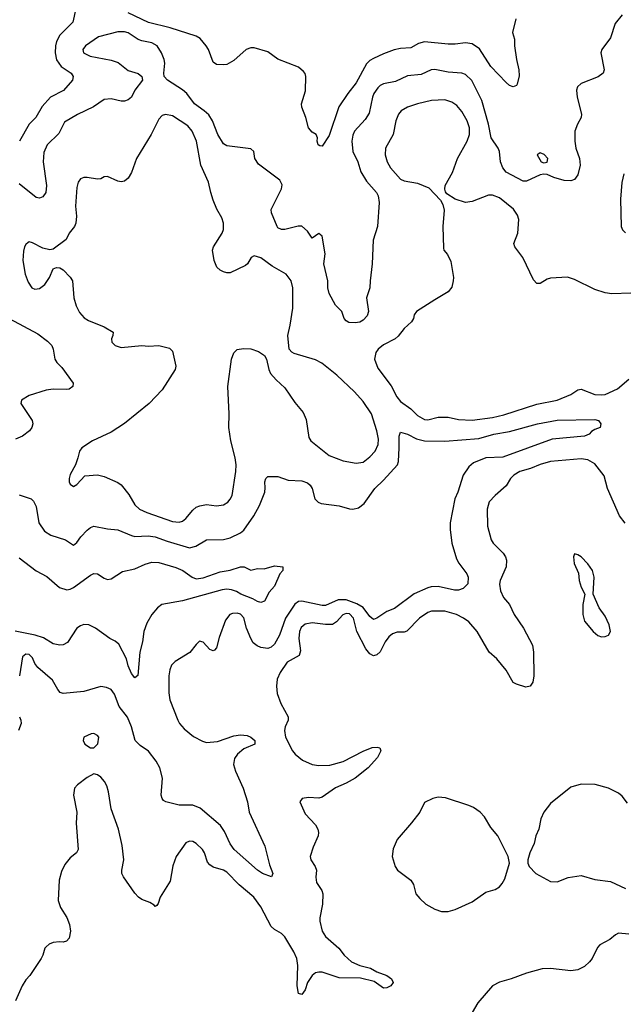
# Model space of a CAD drawing. Header units: inches. Extents: x 2001573 to 2220545, y 644482 to 846830.
# Tile 664 of 755: x 2151334 to 2154877, y 771241 to 777024. Entities that reach past the tile are written whole.
import ezdxf

# ---------------------------------------------------------------- set-up
doc = ezdxf.new("R2010")
doc.units = ezdxf.units.IN
doc.header["$MEASUREMENT"] = 0
doc.layers.add('C1757', color=7, linetype='Continuous')

msp = doc.modelspace()

# ---------------------------------------------------------------- linework, layer by layer
at = {"layer": 'C1757', "color": 5}
for points, elevation in [([(2151664.1, 777090), (2151646, 777010), (2151570, 776933.8), (2151550, 776896.3), (2151544, 776870), (2151542.7, 776830), (2151550, 776788.9), (2151576.9, 776750), (2151636, 776710), (2151647.8, 776690), (2151643.2, 776670), (2151591.6, 776608.4), (2151515.3, 776570), (2151465.2, 776514.8), (2151429.3, 776450), (2151389.5, 776410), (2151332, 776310)], 240), ([(2154870, 777053.6), (2154830, 777002.9), (2154801.8, 776918.2), (2154750.7, 776850), (2154746, 776830), (2154764.2, 776730), (2154758.4, 776710), (2154730, 776688.2), (2154630.3, 776649.7), (2154608.2, 776630), (2154603, 776610), (2154605.5, 776570), (2154632.7, 776470), (2154630.5, 776450), (2154608, 776410), (2154593, 776370), (2154593, 776310), (2154599.3, 776270), (2154620.3, 776210), (2154624.4, 776170), (2154610, 776112.3), (2154590, 776085.2), (2154570, 776077.2), (2154530, 776079.3), (2154470, 776097.6), (2154430, 776115.6), (2154410, 776116.9), (2154390, 776113.3), (2154310, 776076.2), (2154290, 776075.6), (2154190, 776128.5), (2154170, 776153.6), (2154156.5, 776190), (2154149.9, 776249.9), (2154143.5, 776270), (2154100.7, 776330), (2154085.4, 776410), (2154046.2, 776550), (2153987.7, 776667.7), (2153950, 776702.2), (2153930, 776709.8), (2153850, 776716), (2153770, 776732.8), (2153750, 776730.8), (2153690, 776702.2), (2153610, 776694), (2153539.4, 776660.6), (2153470, 776647.4), (2153450, 776637.4), (2153436.6, 776623.4), (2153412.6, 776590), (2153404.1, 776570), (2153385.1, 776474.9), (2153361.4, 776438.6), (2153300.2, 776370), (2153290, 776346.6), (2153284.4, 776310), (2153289.5, 776250), (2153318.1, 776190), (2153337.1, 776130), (2153370, 776076.1), (2153427.8, 776010), (2153438, 775990), (2153444.4, 775950), (2153434, 775810), (2153408.7, 775730), (2153402.6, 775590), (2153390.4, 775490), (2153390.3, 775450), (2153370.4, 775390), (2153381.6, 775310), (2153374.6, 775285.4), (2153350, 775259.3), (2153330, 775247), (2153304.1, 775244.1), (2153266.3, 775246.3), (2153250, 775255.3), (2153239, 775270), (2153224, 775310), (2153187.9, 775347.9), (2153150, 775415.3), (2153142, 775450), (2153142.9, 775490), (2153119.2, 775590), (2153127.2, 775650), (2153110, 775752.7), (2153090, 775769.4), (2153050, 775741.2), (2153022.6, 775782.6), (2152990, 775811.6), (2152968.5, 775811.5), (2152890, 775792), (2152870, 775792), (2152850, 775802.7), (2152845.1, 775810), (2152811.6, 775890), (2152809.6, 775910), (2152871.5, 776030), (2152874.7, 776054.7), (2152861.1, 776081.1), (2152736, 776176), (2152714, 776210), (2152709.2, 776250), (2152690, 776266), (2152550, 776283), (2152530, 776295.1), (2152496.8, 776350), (2152466.2, 776430), (2152444.6, 776464.6), (2152417.1, 776490), (2152359.9, 776530), (2152314.9, 776590), (2152290, 776613.2), (2152202, 776670), (2152182.7, 776690), (2152179.3, 776710), (2152185.1, 776770), (2152182.4, 776790), (2152166.6, 776830), (2152141.3, 776870), (2152110, 776888.5), (2152050, 776900.3), (2152030, 776908.9), (2151970, 776947.8), (2151950, 776953.2), (2151910, 776952.2), (2151797.1, 776922.9), (2151720.4, 776870), (2151704.9, 776850), (2151708.4, 776830), (2151747.3, 776810), (2151870, 776786.2), (2151912.4, 776772.4), (2151970, 776726), (2152030, 776707.7), (2152050.7, 776690), (2152055.5, 776670), (2152010.3, 776610), (2151990, 776569.3), (2151970, 776553.2), (2151950, 776545.2), (2151930, 776545.2), (2151870, 776559.5), (2151830, 776555.6), (2151766.6, 776513.4), (2151672.4, 776467.6), (2151597.6, 776422.4), (2151563.4, 776356.6), (2151496, 776290), (2151475.6, 776244.4), (2151471.2, 776190), (2151492, 776050), (2151487.6, 776010), (2151470, 775984.7), (2151450, 775975.4), (2151430, 775979.8), (2151330, 776059.8)], 260), ([(2154246.4, 777030), (2154227.3, 776950), (2154238.8, 776910), (2154238.8, 776870), (2154250.4, 776789.6), (2154264.4, 776730), (2154266.3, 776693.7), (2154254.7, 776645.3), (2154250, 776637.2), (2154230.6, 776629.4), (2154210, 776638), (2154190, 776656.2), (2154099.2, 776750), (2154034.1, 776854.1), (2153990, 776881.8), (2153950, 776889.1), (2153890, 776881), (2153850, 776880.9), (2153710, 776893.6), (2153674.9, 776885.1), (2153630, 776859.2), (2153570, 776855), (2153533.1, 776846.9), (2153470, 776824.2), (2153410, 776795.8), (2153390, 776785.1), (2153370, 776765.4), (2153310, 776653.3), (2153259.7, 776590), (2153207.7, 776512.3), (2153150, 776344), (2153110, 776282), (2153096, 776284), (2153086.6, 776290), (2153079.3, 776310), (2153081.2, 776330), (2153074, 776350), (2153050, 776364), (2153030, 776388.7), (2153014.2, 776450), (2152990.6, 776510), (2152989.1, 776530), (2153012.6, 776607.4), (2153014.4, 776690), (2153009.2, 776709.2), (2153000.5, 776720.5), (2152970, 776745.1), (2152850, 776792), (2152790, 776835.8), (2152710, 776859.6), (2152690, 776859.6), (2152662.8, 776850), (2152590, 776785.1), (2152550, 776761.6), (2152530, 776758.4), (2152490, 776762), (2152470, 776774), (2152442, 776850), (2152428.2, 776870), (2152393, 776913), (2152370, 776927.3), (2152217.2, 776977.2), (2152090, 777008.8), (2151970, 777064.5)], 240), ([(2154922, 775418), (2154810, 775413.7), (2154770, 775419.1), (2154710, 775439.1), (2154590, 775498), (2154550, 775511.3), (2154450, 775506), (2154430, 775500.5), (2154390, 775475.6), (2154370, 775474.5), (2154350, 775496), (2154288.2, 775628.2), (2154240.9, 775690), (2154235.1, 775710), (2154258.9, 775770), (2154265, 775850), (2154256.9, 775876.9), (2154231.9, 775911.9), (2154150, 775978.6), (2154110, 775992.8), (2154085.7, 775994.3), (2153990, 775955.8), (2153950, 775949.7), (2153889.6, 775969.7), (2153840.9, 776000.9), (2153832.7, 776012.7), (2153829.2, 776029.2), (2153832.3, 776050), (2153873.9, 776126.1), (2153903.1, 776210), (2153960.2, 776310), (2153974.5, 776350), (2153975.2, 776390), (2153961.4, 776430), (2153930, 776486), (2153899.8, 776519.8), (2153870, 776540.7), (2153830, 776553.5), (2153751, 776549), (2153670, 776529.8), (2153610, 776509.8), (2153573.4, 776490), (2153557.3, 776470), (2153542.2, 776430), (2153526, 776350), (2153480.7, 776270), (2153479.7, 776230), (2153490.2, 776190), (2153510, 776154), (2153570, 776088.2), (2153590, 776078.4), (2153670, 776064.7), (2153735.9, 776035.9), (2153804, 775964), (2153818, 775938), (2153825.2, 775905.2), (2153818.4, 775810), (2153822, 775682), (2153824.7, 775670), (2153845.5, 775645.5), (2153864.9, 775604.9), (2153880.3, 775510), (2153879.5, 775490), (2153870, 775453.2), (2153850, 775425.6), (2153770, 775379.6), (2153663.8, 775310), (2153649.2, 775290.8), (2153644.9, 775270), (2153633.8, 775250), (2153590.1, 775209.9), (2153555.4, 775164.6), (2153537.3, 775150), (2153470, 775115.5), (2153437.5, 775090), (2153424, 775070), (2153416.5, 775030), (2153437, 774977), (2153514.2, 774874.2), (2153548.8, 774808.8), (2153570, 774781.1), (2153630, 774738.2), (2153670, 774699.8), (2153710, 774676), (2153730, 774674), (2153790, 774689.3), (2153850, 774690.2), (2153910, 774675.8), (2153990, 774671.6), (2154110, 774688.4), (2154175.6, 774704.4), (2154370, 774766.8), (2154490, 774789.3), (2154570, 774822.7), (2154610, 774850.2), (2154630, 774854.4), (2154710, 774823.8), (2154750, 774820.4), (2154770, 774823.9), (2154843.7, 774856.3), (2154910, 774913.7)], 280), ([(2154880.5, 776119.5), (2154868.7, 776068.7), (2154861.3, 775970), (2154864.6, 775810), (2154872.4, 775790), (2154890, 775772.4)], 280), ([(2151272.2, 775270), (2151440.3, 775180.2), (2151497.1, 775137.1), (2151522.4, 775110), (2151530.5, 775090), (2151539.5, 775030), (2151551.4, 775011.4), (2151581.6, 774981.6), (2151647.2, 774890), (2151646.7, 774870), (2151625.2, 774854.8), (2151608.4, 774851.6), (2151530, 774853.7), (2151490, 774847.6), (2151390, 774817.4), (2151344.4, 774790), (2151341.3, 774770), (2151406.7, 774670), (2151410.4, 774650), (2151404.4, 774630), (2151392.4, 774610), (2151350, 774579.1), (2151310, 774560.3)], 260), ([(2151330, 774233.4), (2151401, 774210), (2151415.8, 774195.8), (2151430, 774164.7), (2151446.5, 774070), (2151479.5, 774019.5), (2151516.4, 773996.4), (2151602, 773970), (2151650, 773938.8), (2151670, 773952.7), (2151693.3, 773986.7), (2151730, 774025.7), (2151750, 774042), (2151770, 774050.3), (2151850, 774034), (2151910, 774028.8), (2151990, 773993.8), (2152010, 773989.1), (2152087.4, 773992.6), (2152130, 773987.5), (2152200.5, 773960.5), (2152330, 773922.7), (2152367.4, 773932.6), (2152430, 773970.2), (2152530, 773971.7), (2152570, 773980.2), (2152629.7, 774010), (2152650, 774026.7), (2152707.8, 774110), (2152741.5, 774170), (2152772.2, 774250), (2152775.4, 774275.4), (2152772, 774310), (2152779.3, 774330), (2152790, 774340.7), (2152850, 774340.5), (2152910, 774319.5), (2152990, 774314.9), (2153024.1, 774304.1), (2153039.1, 774290), (2153050.5, 774270), (2153065.5, 774210), (2153086.8, 774190), (2153103.6, 774183.6), (2153210, 774169.3), (2153270, 774152.1), (2153290, 774150.2), (2153322.2, 774157.7), (2153356.8, 774183.2), (2153419.2, 774270), (2153470, 774319.1), (2153550.9, 774409.1), (2153557, 774430), (2153562.4, 774510), (2153561.8, 774578.2), (2153570, 774601.6), (2153609.7, 774590.3), (2153662.7, 774562.7), (2153710, 774550.1), (2153830, 774549.6), (2154030, 774564.8), (2154117, 774590), (2154210, 774604.8), (2154372.7, 774650), (2154490, 774671.2), (2154710, 774676.4), (2154732, 774670), (2154744.7, 774650), (2154742, 774630), (2154710, 774617.2), (2154690, 774605.2), (2154677.3, 774590), (2154650, 774578.9), (2154459.4, 774560.6), (2154170, 774454.8), (2154069.6, 774450.4), (2153998.4, 774421.6), (2153970, 774398), (2153937.2, 774350), (2153906.5, 774250), (2153889.3, 774210), (2153860.3, 774070), (2153860.9, 774030), (2153871.6, 773950), (2153898.6, 773858.6), (2153911.9, 773831.9), (2153959.3, 773770), (2153966.4, 773750), (2153964.9, 773710), (2153937.3, 773682.7), (2153910, 773673.7), (2153887.3, 773672.7), (2153790, 773694.3), (2153750, 773693.7), (2153730, 773688.2), (2153650, 773651.4), (2153534.7, 773565.3), (2153490, 773549), (2153430, 773508.4), (2153410, 773502.3), (2153390, 773519.2), (2153351.1, 773571.1), (2153313.9, 773593.9), (2153250, 773617.7), (2153203.6, 773616.4), (2153130, 773582.9), (2153110, 773583.5), (2152990, 773609.3), (2152970, 773607.5), (2152948.3, 773591.7), (2152893.9, 773510), (2152858.1, 773410), (2152830, 773356.4), (2152810, 773338.2), (2152790, 773331.6), (2152750, 773337.3), (2152727.5, 773347.5), (2152704.9, 773364.9), (2152690, 773389.6), (2152665.2, 773450), (2152650, 773511.3), (2152630, 773532.8), (2152610, 773538.2), (2152584.1, 773535.9), (2152568, 773530), (2152542.2, 773497.8), (2152504.1, 773395.9), (2152490, 773335.3), (2152478, 773322), (2152470, 773317.2), (2152450, 773326), (2152410, 773369.2), (2152390, 773373.2), (2152370, 773355.3), (2152333.4, 773306.6), (2152245.7, 773254.3), (2152225.9, 773234.1), (2152215.1, 773204.9), (2152209.2, 773170), (2152210.1, 773070), (2152215.5, 773030), (2152262.1, 772910), (2152272.5, 772890), (2152299, 772859), (2152354.1, 772814.1), (2152406.4, 772786.4), (2152430, 772779.8), (2152495.6, 772784.4), (2152590, 772817.8), (2152630, 772824.4), (2152670, 772820.3), (2152690.5, 772810), (2152714, 772790), (2152714.9, 772770), (2152650, 772740.8), (2152612.6, 772710), (2152595.6, 772684.4), (2152588.5, 772650), (2152599.8, 772610), (2152646.6, 772510), (2152671.1, 772430), (2152681.8, 772370), (2152772.8, 772170), (2152800.4, 772060.4), (2152820.7, 772010), (2152812, 771990), (2152759.3, 772010), (2152730, 772028.7), (2152593.5, 772150), (2152570, 772184.7), (2152537.1, 772257.1), (2152511.8, 772291.8), (2152393, 772393), (2152350, 772410.5), (2152269.9, 772409.9), (2152191, 772431), (2152178.8, 772438.8), (2152169.8, 772449.8), (2152164.8, 772470), (2152171.4, 772570), (2152156, 772630), (2152134.5, 772670), (2152090, 772728.7), (2152041.3, 772761.3), (2152010.9, 772790), (2151989.8, 772870), (2151967.1, 772927.1), (2151917.1, 772990), (2151890, 773062), (2151870, 773089.6), (2151842.8, 773102.8), (2151810, 773108.2), (2151710, 773077.8), (2151590, 773067.6), (2151572.3, 773072.3), (2151557.4, 773090), (2151526, 773146), (2151440, 773220), (2151423.5, 773243.5), (2151410, 773277), (2151390, 773295.4), (2151370, 773298), (2151350, 773281.2), (2151332.4, 773170)], 260), ([(2154887.3, 774067.3), (2154855.6, 774110), (2154784.6, 774270), (2154765.2, 774345.2), (2154710, 774416), (2154670, 774439.3), (2154630, 774444.6), (2154450, 774429), (2154390, 774411.7), (2154332, 774388), (2154270, 774371.5), (2154234, 774350), (2154214.9, 774330), (2154190, 774286.3), (2154124.4, 774230), (2154090, 774192), (2154078.9, 774150), (2154079.2, 774050), (2154102.3, 773970), (2154114, 773950), (2154171.5, 773891.5), (2154185.5, 773870), (2154191.6, 773850), (2154188.8, 773810), (2154153.6, 773730), (2154150.8, 773709.2), (2154155.8, 773670), (2154173.7, 773630), (2154210.1, 773590), (2154236.2, 773530), (2154291.5, 773450), (2154343.8, 773350), (2154349.3, 773310), (2154351.5, 773170), (2154346.3, 773133.7), (2154330, 773109.7), (2154304.6, 773104.6), (2154250, 773120.7), (2154231.5, 773131.5), (2154190, 773204), (2154134, 773270), (2154089.9, 773309.9), (2154019.8, 773430), (2153970, 773487.3), (2153939.7, 773510), (2153898.7, 773530), (2153829.3, 773550.7), (2153750.7, 773550.7), (2153730, 773542.9), (2153680.2, 773510), (2153607.1, 773432.9), (2153590, 773427.2), (2153550, 773426.1), (2153523.2, 773416.8), (2153501.3, 773398.7), (2153479, 773370), (2153449.4, 773310.6), (2153430, 773293.5), (2153410, 773288.7), (2153390, 773300.3), (2153365.7, 773330), (2153312.2, 773430), (2153294, 773510), (2153270, 773534.7), (2153250, 773537), (2153230, 773528), (2153192.7, 773487.3), (2153170, 773472.2), (2153130, 773471.2), (2153050, 773481), (2153010, 773474.2), (2152986, 773454), (2152976.6, 773430), (2152971.8, 773390), (2152982.2, 773317.8), (2152974.4, 773290), (2152904.5, 773250), (2152863.5, 773190), (2152846.2, 773150), (2152842, 773110), (2152846.1, 773066.1), (2152867.2, 773007.2), (2152910.3, 772930), (2152910.2, 772910), (2152891.6, 772870), (2152887.9, 772850), (2152893.8, 772810), (2152934.4, 772730), (2152950.2, 772710), (2152994.4, 772674.4), (2153050, 772650.1), (2153090, 772644.8), (2153154.1, 772645.9), (2153232.6, 772667.4), (2153350, 772727.6), (2153404, 772750), (2153432.2, 772752.2), (2153447.3, 772747.3), (2153450, 772742), (2153453, 772730), (2153434.6, 772690), (2153380.3, 772630), (2153302.6, 772570), (2153250, 772539.8), (2153187.1, 772512.9), (2153110, 772456.9), (2153090, 772452.6), (2153030, 772455.1), (2152992, 772450), (2152978, 772430), (2153010, 772359.1), (2153070, 772294.9), (2153084.6, 772270), (2153088.9, 772250), (2153085.5, 772230), (2153056.4, 772163.6), (2153039.7, 772110), (2153042.8, 772090), (2153068.9, 772050), (2153076.1, 772030), (2153072.2, 771987.8), (2153076.8, 771956.8), (2153107.2, 771910), (2153113.2, 771890), (2153110.8, 771830), (2153095.3, 771750), (2153095.5, 771730), (2153110.2, 771670), (2153130, 771638.5), (2153207.6, 771570), (2153239, 771530), (2153281.7, 771490), (2153330, 771470.1), (2153392.8, 771452.8), (2153430, 771431.3), (2153490, 771410.2), (2153516.5, 771390), (2153526.4, 771370), (2153513, 771350), (2153490, 771338.3), (2153470, 771336.4), (2153414.2, 771374.2), (2153334.5, 771394.5), (2153210, 771397.3), (2153110, 771429.1), (2153090, 771430.6), (2153070, 771425.5), (2153050, 771409.8), (2153023.8, 771370), (2153010, 771327), (2152990, 771298), (2152970, 771304.5), (2152962.6, 771350), (2152966.6, 771470), (2152961.1, 771510), (2152943.9, 771550), (2152890, 771637.7), (2152870, 771658), (2152830, 771680.9), (2152810, 771698.3), (2152750, 771814.5), (2152707.8, 771870), (2152622, 771942), (2152550, 772017.6), (2152530, 772029.8), (2152470, 772046.6), (2152450, 772060.5), (2152437, 772077), (2152418.7, 772130), (2152407.2, 772150), (2152370, 772185.7), (2152350, 772196.9), (2152330, 772199.7), (2152310, 772189.6), (2152251.5, 772110), (2152233.8, 772053.8), (2152216.3, 771963.7), (2152158, 771870), (2152146.8, 771833.2), (2152138.8, 771821.2), (2152130, 771815.3), (2152123.7, 771823.7), (2152098.2, 771838.2), (2152050, 771857.7), (2152031.6, 771870), (2152010, 771894), (2151942.6, 771990), (2151933.5, 772010), (2151933.3, 772030), (2151945, 772090), (2151934.8, 772174.8), (2151913.1, 772270), (2151871.7, 772390), (2151854.7, 772490), (2151844.5, 772524.5), (2151830.8, 772550.8), (2151810, 772574.5), (2151790, 772589.6), (2151770, 772594.5), (2151730, 772574), (2151673.4, 772530), (2151655.5, 772510), (2151650.4, 772470), (2151668.5, 772370), (2151665.8, 772305.8), (2151678, 772150), (2151667.7, 772130), (2151630, 772101.6), (2151598, 772062), (2151578.7, 772021.3), (2151564.9, 771970), (2151559.6, 771850), (2151573.1, 771810), (2151610.2, 771750.2), (2151625.3, 771710), (2151631.7, 771670), (2151624.4, 771630), (2151608.7, 771611.3), (2151590, 771606.3), (2151568.3, 771608.3), (2151530, 771603.5), (2151506.4, 771593.6), (2151490, 771579.3), (2151482, 771570), (2151470.4, 771530), (2151459.3, 771510), (2151394, 771410), (2151370, 771384), (2151348.8, 771350), (2151310, 771260.9)], 280), ([(2151330, 773862.8), (2151430, 773786.4), (2151494.1, 773754.1), (2151567, 773690), (2151610, 773676.6), (2151630, 773679.8), (2151650, 773689.4), (2151750, 773761.3), (2151770, 773771.3), (2151790, 773769), (2151830, 773743.6), (2151850, 773736.1), (2151870, 773739.7), (2151936.9, 773783.1), (2152010, 773799.8), (2152070, 773826.2), (2152110, 773838), (2152150, 773836.2), (2152250, 773807.3), (2152292, 773790), (2152346, 773750), (2152370, 773740.2), (2152410, 773745.4), (2152510, 773782), (2152568.9, 773791.1), (2152630, 773810.2), (2152651.3, 773810), (2152690, 773790.7), (2152730, 773800.4), (2152770, 773799.5), (2152830, 773816.5), (2152878, 773810), (2152878, 773790), (2152860.7, 773770), (2152830, 773698), (2152798, 773662), (2152770.8, 773610), (2152750, 773602), (2152730, 773606.6), (2152702.3, 773622.3), (2152632, 773650), (2152606.4, 773666.4), (2152576.7, 773676.6), (2152550, 773678.8), (2152523.4, 773676.6), (2152288.8, 773611.2), (2152168.2, 773590), (2152143.1, 773570), (2152110.4, 773530), (2152079.9, 773480.1), (2152062.4, 773430), (2152054.6, 773370), (2152038.3, 773310), (2152027.7, 773172.3), (2152010, 773159.3), (2151990, 773184.5), (2151970, 773229.3), (2151960.4, 773270), (2151915.6, 773355.6), (2151894.4, 773374.4), (2151863.7, 773390), (2151778, 773450), (2151739, 773470), (2151710, 773471.1), (2151690, 773464.2), (2151670, 773449.6), (2151614.5, 773365.5), (2151590, 773352.1), (2151570.2, 773349.8), (2151530, 773358.4), (2151474, 773394), (2151424.4, 773410), (2151306.8, 773433.2)], 240), ([(2151332.2, 772930), (2151340.4, 772910), (2151341.6, 772890), (2151326, 772850)], 260), ([(2154902, 772422), (2154870, 772464), (2154850, 772482.3), (2154789.9, 772509.9), (2154712, 772532), (2154630, 772533.8), (2154570, 772516.1), (2154450, 772420.7), (2154410.4, 772370), (2154392.4, 772330), (2154381.1, 772270), (2154364.2, 772230), (2154354.9, 772185.1), (2154328.4, 772130), (2154316.3, 772090), (2154316.3, 772070), (2154324.9, 772050), (2154364, 772010), (2154450, 771963), (2154490, 771960.4), (2154553.4, 771986.6), (2154630, 771996.9), (2154710, 771973.8), (2154802.9, 771962.9), (2154890, 771921.3)], 320), ([(2154910, 771654), (2154850, 771658.9), (2154830.7, 771650), (2154797.5, 771622.5), (2154739.5, 771590), (2154726, 771574), (2154694.4, 771510), (2154679.6, 771490), (2154650, 771463.5), (2154610, 771443.5), (2154570, 771437.3), (2154450, 771450.6), (2154401, 771450), (2154310, 771424.5), (2154219.1, 771390), (2154150, 771372.2), (2154110, 771349.8), (2154022.8, 771250), (2153976.9, 771170)], 320)]:
    msp.add_lwpolyline(points, dxfattribs=dict(at, elevation=elevation))
for points, elevation in [([(2152190, 776468), (2152170, 776461.6), (2152150, 776440.7), (2152105.2, 776350), (2152020.2, 776210), (2151990, 776127.8), (2151970, 776092.8), (2151950, 776076.4), (2151930, 776072.6), (2151910, 776076.9), (2151850, 776102.9), (2151830, 776100.9), (2151810, 776089.7), (2151790, 776088.5), (2151730, 776098.3), (2151710, 776098), (2151690.3, 776089.7), (2151677.6, 776070), (2151670, 776038), (2151660.7, 775930), (2151667.9, 775870), (2151663.1, 775830), (2151655.8, 775810), (2151624.9, 775770), (2151607.1, 775732.9), (2151530, 775677.4), (2151510, 775672.3), (2151470, 775681.8), (2151410, 775713.7), (2151390, 775718.7), (2151384, 775716), (2151370, 775704.5), (2151361.7, 775690), (2151355.5, 775664.5), (2151352.9, 775610), (2151366.3, 775530), (2151382.7, 775482.7), (2151404.6, 775450), (2151422.3, 775442.3), (2151450, 775446), (2151480.9, 775470), (2151508.7, 775510), (2151530, 775560.7), (2151550, 775568.2), (2151570, 775566), (2151590, 775554.4), (2151630, 775512.2), (2151643.6, 775490), (2151651.8, 775390), (2151664.6, 775344.6), (2151685.5, 775305.5), (2151712.9, 775272.9), (2151737.1, 775257.1), (2151830, 775220.8), (2151882, 775190), (2151881.6, 775170), (2151873, 775150), (2151875.5, 775130), (2151894.8, 775110), (2151930, 775099.5), (2152050, 775111.5), (2152090, 775107), (2152150, 775111.5), (2152214.2, 775094.2), (2152230, 775078), (2152250.8, 774990), (2152246.8, 774970), (2152170.5, 774850), (2152094.9, 774770), (2151950, 774653.3), (2151870, 774601.6), (2151762, 774550), (2151698, 774510), (2151684.7, 774490), (2151676, 774450), (2151661, 774410), (2151630, 774354), (2151624.2, 774330), (2151624.9, 774310), (2151630, 774296), (2151650, 774282), (2151670, 774294), (2151715.5, 774344.5), (2151790, 774350.6), (2151830, 774342), (2151910, 774306.5), (2151930, 774291.5), (2151974.9, 774234.9), (2152010, 774174), (2152037.4, 774150), (2152080.4, 774130), (2152230, 774076.3), (2152270, 774072.2), (2152290, 774079.7), (2152310, 774094), (2152350, 774143.1), (2152370, 774160.3), (2152390.8, 774169.2), (2152430, 774176.9), (2152490, 774169.2), (2152530, 774175.8), (2152555.1, 774190), (2152570, 774207.2), (2152580.7, 774230), (2152602, 774370), (2152604, 774410), (2152599.2, 774450), (2152573.6, 774550), (2152562.2, 774630), (2152564.5, 774710), (2152556.5, 774870), (2152577.2, 775030), (2152590, 775067.7), (2152610, 775087), (2152647.5, 775092.5), (2152690, 775091.5), (2152735.4, 775075.4), (2152771.2, 775051.2), (2152783.7, 775030), (2152796.9, 774970), (2152806.8, 774946.8), (2152838.5, 774910), (2152890, 774862.7), (2152950, 774776), (2152997.1, 774717.1), (2153016.5, 774676.5), (2153031.3, 774571.3), (2153043.1, 774550), (2153150, 774465), (2153232.6, 774432.6), (2153310, 774419.7), (2153350, 774425.2), (2153390, 774456.1), (2153420.8, 774490), (2153437.5, 774530), (2153439.4, 774560.6), (2153430.9, 774610), (2153399.3, 774710), (2153350, 774782.5), (2153299.2, 774839.2), (2153195.8, 774935.8), (2153107.4, 775007.4), (2153070, 775026.3), (2152944.7, 775064.7), (2152931.6, 775071.6), (2152915.8, 775090), (2152908.3, 775170), (2152922.3, 775230), (2152936.5, 775330), (2152936.8, 775450), (2152926.6, 775490), (2152897.7, 775530), (2152816.4, 775576.5), (2152750, 775626.4), (2152710, 775636.9), (2152692.9, 775627.1), (2152670.4, 775590), (2152659.1, 775580.9), (2152570, 775538.4), (2152550, 775537.6), (2152530, 775542.9), (2152510, 775552.3), (2152491.2, 775571.2), (2152475.1, 775610), (2152465.6, 775670), (2152471.6, 775690), (2152522, 775770), (2152530, 775792), (2152531.2, 775830), (2152521.3, 775861.3), (2152491.9, 775911.9), (2152470, 775963.7), (2152455, 776010), (2152442.9, 776070), (2152397.8, 776170), (2152372, 776310), (2152347, 776370), (2152321.8, 776401.8), (2152230, 776459.8)], 280), ([(2154390, 776242), (2154372, 776230), (2154396, 776190), (2154410, 776183), (2154430, 776187.3), (2154434, 776210), (2154411.9, 776231.9)], 260), ([(2154590, 773888), (2154584, 773870), (2154588.2, 773830), (2154613.7, 773773.7), (2154618.8, 773730), (2154630, 773692), (2154651.3, 773650), (2154638.8, 773590), (2154640.5, 773530), (2154650, 773491.3), (2154699.5, 773430), (2154727.3, 773407.3), (2154750, 773400.3), (2154770, 773401.3), (2154790, 773408.5), (2154803, 773430), (2154794, 773470), (2154770, 773520.7), (2154736.3, 773570), (2154701.2, 773650), (2154706, 773750), (2154696.2, 773790), (2154670, 773829), (2154630, 773868.7), (2154610, 773882)], 320), ([(2151770, 772831.3), (2151754, 772830), (2151711, 772810), (2151706.8, 772790), (2151716, 772770), (2151750, 772747.3), (2151770, 772747.3), (2151792, 772772), (2151798.4, 772810), (2151790, 772820.9)], 280), ([(2153790, 772457.8), (2153759.1, 772450), (2153710, 772426.6), (2153682, 772370), (2153633.5, 772306.5), (2153549.1, 772210), (2153525.4, 772154.6), (2153520.8, 772110), (2153537.8, 772050), (2153551.8, 772030), (2153630.4, 771970), (2153644.9, 771944.9), (2153658.7, 771890), (2153682.3, 771862.3), (2153717.6, 771830), (2153770, 771799.7), (2153810, 771785.8), (2153850, 771785.5), (2153890, 771798.2), (2153990, 771843.9), (2154070, 771899.5), (2154124.8, 771915.2), (2154150, 771930.7), (2154166.6, 771950), (2154181.3, 771978.7), (2154209.6, 772070.4), (2154201.3, 772110), (2154140.5, 772230), (2154099.6, 772279.6), (2154062.6, 772342.6), (2154037.6, 772370), (2153997.4, 772397.4), (2153969.8, 772409.8), (2153834.1, 772454.1)], 320)]:
    msp.add_lwpolyline(points, close=True, dxfattribs=dict(at, elevation=elevation))

doc.saveas('drawing.dxf')
